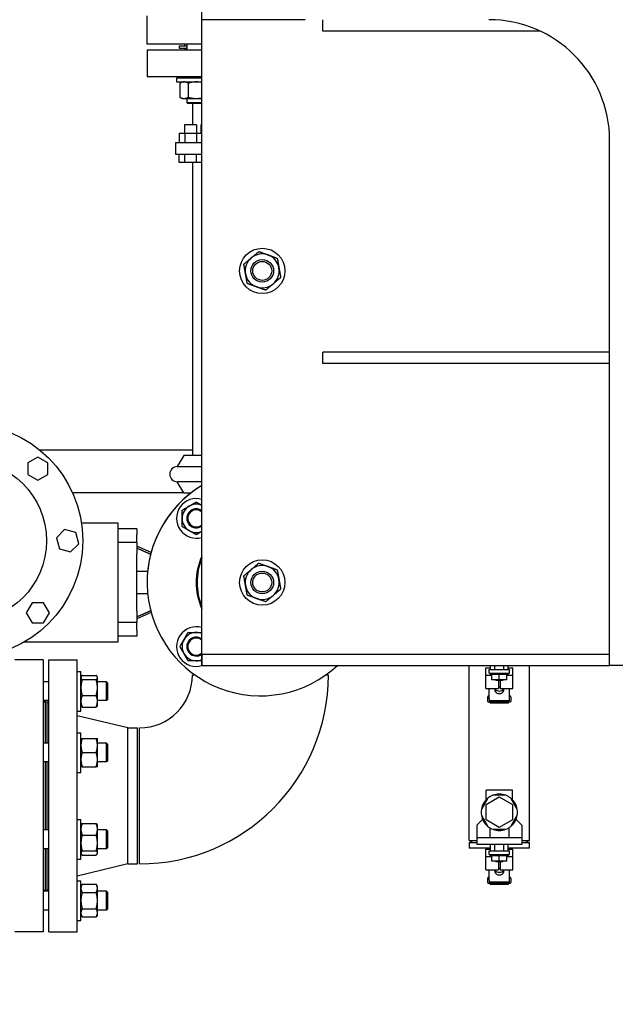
# Model space of a CAD drawing. Header units: inches. Extents: x 5 to 1128, y -85 to 748.
# Tile 305 of 656: x 386 to 406, y 579 to 612. Entities that reach past the tile are written whole.
import ezdxf

# ---------------------------------------------------------------- set-up
doc = ezdxf.new("R2010")
doc.units = ezdxf.units.IN
doc.header["$LTSCALE"] = 32
doc.header["$MEASUREMENT"] = 0
doc.layers.add('Dimension (ANSI)', color=7, linetype='Continuous', lineweight=25)
doc.layers.add('Visible (ANSI)', color=7, linetype='Continuous', lineweight=30)
doc.styles.add('Note Text (ANSI)', font='tahoma.ttf')
doc.dimstyles.new('SB Fraction-16 (ANSI)', dxfattribs={"dimscale": 32, "dimtxt": 0.125, "dimasz": 0.098425, "dimexe": 0.125, "dimexo": 0.0625, "dimgap": 0.031496, "dimtad": 0, "dimtih": 1, "dimtoh": 1, "dimdec": 4, "dimrnd": 1e-08, "dimzin": 0, "dimdsep": 46, "dimlunit": 5, "dimtxsty": 'Note Text (ANSI)', "dimcen": 0.09, "dimdle": 0.393701, "dimclrd": 256, "dimclre": 256, "dimclrt": 256, "dimadec": 0, "dimazin": 3, "dimtfac": 0.96, "dimtofl": 0, "dimtmove": 0, "dimatfit": 3, "dimfxl": 1, "dimfrac": 2, "dimtolj": 1, "dimtzin": 12, "dimlwd": -1, "dimlwe": -1, "dimarcsym": 0})

# ---------------------------------------------------------------- blocks, each defined once
blk = doc.blocks.new('*D19')
at = {"layer": 'Defpoints', "color": 0, "transparency": 16777216}
for p in [(484.781, 699.94), (324.685, 555.94), (484.781, 555.94)]:
    blk.add_point(p, dxfattribs=at)
at = {"layer": 'Dimension (ANSI)', "transparency": 16777216}
for p, q in [((482.781, 699.94), (320.685, 699.94)), ((324.685, 696.79), (324.685, 635.454)), ((324.685, 559.089), (324.685, 629.425)), ((482.781, 555.94), (320.685, 555.94))]:
    blk.add_line(p, q, dxfattribs=at)
for points in [[(324.16, 696.79), (325.21, 696.79), (324.685, 699.94)], [(324.16, 559.089), (325.21, 559.089), (324.685, 555.94)]]:
    blk.add_solid(points, dxfattribs=at)
at = {"layer": 'Dimension (ANSI)', "transparency": 16777216, "insert": (320.552, 634.446), "char_height": 4, "attachment_point": 1, "style": 'Note Text (ANSI)'}
blk.add_mtext('\\A1;144', dxfattribs=at)

msp = doc.modelspace()

# ---------------------------------------------------------------- linework, layer by layer
at = {"layer": 'Visible (ANSI)'}
for p, q in [((392.46813, 611.81478), (392.46813, 615.81478)), ((390.65563, 610.99978), (390.65563, 611.93978)), ((392.46813, 590.43978), (392.46813, 611.81478)), ((395.88413, 611.81478), (392.46813, 611.81478)), ((396.46813, 611.43978), (396.46813, 611.81478)), ((403.6591, 611.43978), (396.46813, 611.43978)), ((392.46813, 610.99978), (390.65563, 610.99978)), ((391.90563, 610.93978), (391.90563, 610.99978)), ((391.97181, 610.99978), (391.97181, 610.81728)), ((390.65563, 610.81728), (392.46813, 610.81728)), ((390.65563, 610.81728), (390.65563, 609.93728)), ((391.97181, 610.93978), (391.71813, 610.93978)), ((391.71813, 610.93978), (391.71813, 610.87728)), ((391.71813, 610.87728), (391.97181, 610.87728)), ((391.90563, 610.87728), (391.90563, 610.81728)), ((390.65563, 609.93728), (392.46813, 609.93728)), ((392.46813, 609.87678), (391.62806, 609.87678)), ((391.62806, 609.87678), (391.62806, 609.75478)), ((391.62806, 609.75478), (392.46813, 609.75478)), ((391.81556, 609.75478), (391.74305, 609.71291)), ((391.74305, 609.71291), (391.74305, 609.24965)), ((391.97181, 609.93728), (391.97181, 609.87678)), ((392.01368, 609.71291), (392.01368, 609.24965)), ((391.81556, 609.20778), (391.74305, 609.24965)), ((391.81556, 609.20778), (391.87836, 609.20778)), ((391.87836, 609.20778), (392.28431, 609.20778)), ((391.97181, 609.20778), (391.97181, 609.07108)), ((391.97181, 609.07108), (392.46813, 609.07108)), ((392.00311, 609.03978), (391.97181, 609.07108)), ((392.46813, 609.03978), (392.00311, 609.03978)), ((392.15563, 609.03978), (392.15563, 608.33668)), ((392.28431, 609.20778), (392.46813, 609.20778)), ((391.71238, 608.06068), (391.90406, 608.06068)), ((391.71238, 608.06068), (391.71238, 607.75268)), ((392.29274, 608.33668), (391.89874, 608.33668)), ((391.89874, 608.33668), (391.89874, 608.06068)), ((391.90406, 608.06068), (392.28742, 608.06068)), ((391.90406, 608.06068), (391.90406, 607.75268)), ((392.28742, 608.06068), (392.29557, 608.06068)), ((392.28742, 608.06068), (392.28742, 607.75268)), ((392.29274, 608.33668), (392.29274, 608.06068)), ((392.29557, 608.06068), (392.46813, 608.06068)), ((392.29557, 608.06068), (392.29557, 607.75268)), ((392.46813, 608.33668), (392.43057, 608.33668)), ((392.43057, 608.33668), (392.43057, 608.06068)), ((391.59563, 607.75268), (392.46813, 607.75268)), ((391.59563, 607.75268), (391.59563, 607.36968)), ((405.96813, 590.43978), (405.96813, 607.81478)), ((391.59563, 607.36968), (392.46813, 607.36968)), ((391.71238, 607.09368), (391.71238, 607.36968)), ((391.90406, 607.09368), (391.71238, 607.09368)), ((391.90406, 607.09368), (391.90406, 607.36968)), ((392.28742, 607.09368), (391.90406, 607.09368)), ((392.15563, 607.09368), (392.15563, 597.39478)), ((392.28742, 607.09368), (392.28742, 607.36968)), ((392.29557, 607.09368), (392.28742, 607.09368)), ((392.29557, 607.09368), (392.29557, 607.36968)), ((392.46813, 607.09368), (392.29557, 607.09368)), ((405.96813, 600.81478), (396.46813, 600.81478)), ((396.46813, 600.43978), (396.46813, 600.81478)), ((405.96813, 600.43978), (396.46813, 600.43978)), ((387.03831, 597.34114), (386.70631, 597.14946)), ((387.37031, 597.14946), (387.03831, 597.34114)), ((392.15563, 597.56478), (387.11338, 597.56478)), ((391.86925, 597.39478), (391.65563, 597.02478)), ((392.46813, 597.39478), (391.86925, 597.39478)), ((386.70631, 597.14946), (386.70631, 596.7661)), ((387.37031, 596.7661), (387.37031, 597.14946)), ((391.65563, 597.02478), (392.46813, 597.02478)), ((386.70631, 596.7661), (387.03831, 596.57442)), ((387.03831, 596.57442), (387.37031, 596.7661)), ((392.46813, 596.52478), (391.65563, 596.52478)), ((391.86925, 596.15478), (391.65563, 596.52478)), ((391.86925, 596.15478), (388.18902, 596.15478)), ((391.86925, 596.15478), (392.10971, 596.15478)), ((389.70091, 595.15828), (388.4823, 595.15828)), ((389.70091, 591.22128), (389.70091, 595.15828)), ((387.92699, 594.94308), (387.65591, 594.672)), ((387.65591, 594.672), (387.75513, 594.3017)), ((388.29728, 594.84386), (387.92699, 594.94308)), ((388.39651, 594.47356), (388.29728, 594.84386)), ((390.31114, 594.96143), (389.70091, 594.96143)), ((390.31114, 594.96143), (390.31114, 594.76458)), ((390.31114, 594.70553), (390.31114, 594.76458)), ((390.31114, 594.50868), (390.31114, 594.70553)), ((388.12543, 594.20248), (388.39651, 594.47356)), ((390.31114, 594.50868), (389.70091, 594.50868)), ((390.31114, 594.50868), (390.31114, 594.13466)), ((390.79016, 594.18521), (390.31114, 594.3886)), ((387.75513, 594.3017), (388.12543, 594.20248)), ((390.31114, 592.2449), (390.31114, 594.13466)), ((386.84663, 592.51978), (386.65495, 592.18778)), ((387.22999, 592.51978), (386.84663, 592.51978)), ((387.42167, 592.18778), (387.22999, 592.51978)), ((386.65495, 592.18778), (386.84663, 591.85578)), ((387.22999, 591.85578), (387.42167, 592.18778)), ((390.31114, 592.2449), (390.31114, 591.87088)), ((390.79004, 592.1943), (390.31114, 591.99096)), ((386.84663, 591.85578), (387.22999, 591.85578)), ((390.31114, 591.87088), (389.70091, 591.87088)), ((390.31114, 591.67403), (390.31114, 591.87088)), ((390.31114, 591.41813), (389.70091, 591.41813)), ((390.31114, 591.61498), (390.31114, 591.67403)), ((390.31114, 591.61498), (390.31114, 591.41813)), ((386.59533, 591.22128), (389.70091, 591.22128)), ((392.46813, 590.81478), (392.46813, 590.43978)), ((392.46813, 590.81478), (405.96813, 590.81478)), ((387.22063, 590.62728), (386.28063, 590.62728)), ((387.22063, 590.62728), (387.22063, 581.62728)), ((387.40313, 581.62728), (387.40313, 590.62728)), ((387.40313, 590.62728), (388.34313, 590.62728)), ((388.34313, 581.62728), (388.34313, 590.62728)), ((392.46813, 590.43978), (405.96813, 590.43978)), ((401.31563, 584.65695), (401.31563, 590.43978)), ((402.02063, 590.30878), (402.02063, 590.43978)), ((402.16688, 590.30878), (402.16688, 590.43978)), ((402.46438, 590.30878), (402.46438, 590.43978)), ((402.61063, 590.30878), (402.61063, 590.43978)), ((403.31563, 584.65695), (403.31563, 590.43978)), ((408.45157, 590.43978), (405.96813, 590.43978)), ((388.34313, 590.24808), (388.46513, 590.24808)), ((388.46513, 588.93558), (388.46513, 590.24808)), ((388.507, 590.11465), (388.97027, 590.11465)), ((392.24076, 590.12728), (392.15563, 590.12728)), ((396.65563, 590.12728), (396.5705, 590.12728)), ((401.86968, 590.36751), (402.02063, 590.36751)), ((401.86968, 590.12575), (401.86968, 590.36751)), ((401.86968, 590.12575), (402.06838, 590.12575)), ((401.86968, 589.67674), (401.86968, 590.12575)), ((401.97813, 590.30878), (402.65313, 590.30878)), ((401.97813, 590.18918), (401.97813, 590.30878)), ((401.97813, 590.18918), (402.65313, 590.18918)), ((402.01463, 590.15818), (402.01463, 590.18918)), ((402.01463, 590.15818), (402.61663, 590.15818)), ((402.06838, 589.97068), (402.06838, 590.15818)), ((402.31563, 589.97068), (402.31563, 590.15818)), ((402.56288, 589.97068), (402.56288, 590.15818)), ((402.56288, 590.12575), (402.76158, 590.12575)), ((402.61063, 590.36751), (402.76158, 590.36751)), ((402.61663, 590.15818), (402.61663, 590.18918)), ((402.65313, 590.18918), (402.65313, 590.30878)), ((402.76158, 590.12575), (402.76158, 590.36751)), ((402.76158, 589.67674), (402.76158, 590.12575)), ((387.40313, 589.90433), (387.22063, 589.90433)), ((388.46513, 590.06058), (388.47468, 590.07711)), ((388.507, 589.97456), (388.97027, 589.97456)), ((389.01213, 590.06058), (389.00259, 590.07711)), ((389.01213, 590.04461), (389.01213, 590.06058)), ((389.01213, 589.71315), (389.01213, 590.04461)), ((389.31183, 589.90433), (389.01213, 589.90433)), ((389.31183, 589.27933), (389.31183, 589.90433)), ((389.34313, 589.87303), (389.31183, 589.90433)), ((389.34313, 589.87303), (389.34313, 589.31063)), ((402.31563, 589.97068), (402.06838, 589.97068)), ((402.20188, 589.95478), (402.18598, 589.97068)), ((402.20188, 589.95478), (402.24874, 589.95478)), ((402.24874, 589.95478), (402.38253, 589.95478)), ((402.28563, 589.95478), (402.28563, 589.67674)), ((402.56288, 589.97068), (402.31563, 589.97068)), ((402.34563, 589.95478), (402.34563, 589.67674)), ((402.38253, 589.95478), (402.42938, 589.95478)), ((402.42938, 589.95478), (402.44528, 589.97068)), ((388.507, 589.45174), (388.97027, 589.45174)), ((389.01213, 589.26037), (389.01213, 589.71315)), ((401.86968, 589.67674), (402.28563, 589.67674)), ((401.97813, 589.3464), (401.97813, 589.67674)), ((402.34563, 589.67674), (402.76158, 589.67674)), ((402.65313, 589.3464), (402.65313, 589.67674)), ((387.40313, 589.27933), (387.22063, 589.27933)), ((387.28063, 589.22228), (387.22358, 589.27933)), ((387.28063, 589.27933), (387.28063, 587.87484)), ((387.34313, 587.87484), (387.34313, 589.27933)), ((387.34313, 589.22228), (387.40313, 589.22228)), ((389.31183, 589.27933), (389.01213, 589.27933)), ((389.01213, 589.12308), (389.01213, 589.26037)), ((389.34313, 589.31063), (389.31183, 589.27933)), ((401.93113, 589.25618), (401.93113, 589.40978)), ((401.96113, 589.43978), (401.97813, 589.43978)), ((402.67013, 589.22618), (401.96113, 589.22618)), ((401.97813, 589.3464), (401.97813, 589.27318)), ((402.65313, 589.27318), (401.97813, 589.27318)), ((402.01819, 589.21118), (402.01819, 589.22618)), ((402.01819, 589.21118), (402.02963, 589.21118)), ((402.02963, 589.21118), (402.02963, 589.22618)), ((402.02963, 589.21118), (402.51563, 589.21118)), ((402.51563, 589.21118), (402.51563, 589.22618)), ((402.51563, 589.21118), (402.61973, 589.21118)), ((402.61973, 589.21118), (402.61973, 589.22618)), ((402.65313, 589.43978), (402.67013, 589.43978)), ((402.65313, 589.27318), (402.65313, 589.3464)), ((402.70013, 589.40978), (402.70013, 589.25618)), ((388.34313, 588.93558), (388.46513, 588.93558)), ((388.46513, 589.12308), (388.47468, 589.10654)), ((388.507, 589.06901), (388.97027, 589.06901)), ((389.01213, 589.12308), (389.00259, 589.10654)), ((390.01647, 588.37728), (388.34313, 588.78228)), ((388.34313, 588.21859), (388.46513, 588.21859)), ((388.46513, 586.90609), (388.46513, 588.21859)), ((390.01647, 583.87728), (390.01647, 588.37728)), ((390.01647, 588.37728), (390.34313, 588.37728)), ((390.34313, 583.87728), (390.34313, 588.37728)), ((390.40563, 583.87728), (390.40563, 588.37728)), ((387.40313, 587.87484), (387.22063, 587.87484)), ((388.507, 588.03109), (388.97027, 588.03109)), ((389.01213, 587.79672), (389.01213, 588.03109)), ((389.31183, 587.87484), (389.01213, 587.87484)), ((389.31183, 587.24984), (389.31183, 587.87484)), ((389.34313, 587.84354), (389.31183, 587.87484)), ((389.34313, 587.84354), (389.34313, 587.28114)), ((388.507, 587.56234), (388.97027, 587.56234)), ((389.01213, 587.32797), (389.01213, 587.79672)), ((387.40313, 587.24984), (387.22063, 587.24984)), ((387.28063, 587.24984), (387.28063, 585.00472)), ((387.34313, 585.00472), (387.34313, 587.24984)), ((389.01213, 587.09359), (389.01213, 587.32797)), ((389.31183, 587.24984), (389.01213, 587.24984)), ((389.34313, 587.28114), (389.31183, 587.24984)), ((388.34313, 586.90609), (388.46513, 586.90609)), ((388.507, 587.09359), (388.97027, 587.09359)), ((402.75563, 586.31578), (401.87563, 586.31578)), ((401.87563, 585.99417), (401.87563, 586.31578)), ((402.75563, 585.99417), (402.75563, 586.31578)), ((401.93432, 586.04932), (401.72267, 585.68274)), ((401.87563, 585.83881), (402.31563, 586.09285)), ((402.52728, 586.14728), (402.10399, 586.14728)), ((402.31563, 586.09285), (402.75563, 585.83881)), ((402.9086, 585.68274), (402.69695, 586.04932)), ((401.87563, 585.33075), (401.87563, 585.83881)), ((402.75563, 585.83881), (402.75563, 585.33075)), ((388.34313, 585.34847), (388.46513, 585.34847)), ((388.46513, 584.03597), (388.46513, 585.34847)), ((388.507, 585.21504), (388.97027, 585.21504)), ((401.76164, 585.35178), (401.57363, 585.16378)), ((401.72267, 585.48682), (401.93432, 585.12024)), ((402.31563, 585.07671), (401.87563, 585.33075)), ((402.75563, 585.33075), (402.31563, 585.07671)), ((402.69695, 585.12024), (402.9086, 585.48682)), ((403.05763, 585.16378), (402.86963, 585.35178)), ((387.40313, 585.00472), (387.22063, 585.00472)), ((388.46513, 585.16097), (388.47468, 585.1775)), ((389.01213, 585.16097), (389.00259, 585.1775)), ((389.01213, 585.02367), (389.01213, 585.16097)), ((389.01213, 584.5709), (389.01213, 585.02367)), ((389.31183, 585.00472), (389.01213, 585.00472)), ((389.31183, 584.37972), (389.31183, 585.00472)), ((389.34313, 584.97342), (389.31183, 585.00472)), ((389.34313, 584.97342), (389.34313, 584.41102)), ((401.57363, 585.16378), (401.57363, 584.74278)), ((402.00363, 585.07111), (402.00363, 584.74278)), ((402.10399, 585.02228), (402.52728, 585.02228)), ((402.62763, 585.07111), (402.62763, 584.74278)), ((403.05763, 585.16378), (403.05763, 584.74278)), ((388.507, 584.83231), (388.97027, 584.83231)), ((389.01213, 584.23944), (389.01213, 584.5709)), ((401.31563, 584.65695), (401.57363, 584.65695)), ((401.31563, 584.65695), (401.44063, 584.58478)), ((401.31563, 584.58478), (401.57363, 584.58478)), ((401.31563, 584.58478), (401.31563, 584.39728)), ((401.57363, 584.74278), (401.57363, 584.52078)), ((403.05763, 584.74278), (401.57363, 584.74278)), ((403.05763, 584.74278), (403.05763, 584.52078)), ((403.05763, 584.65695), (403.31563, 584.65695)), ((403.05763, 584.58478), (403.31563, 584.58478)), ((403.31563, 584.65695), (403.19063, 584.58478)), ((403.31563, 584.39728), (403.31563, 584.58478)), ((387.40313, 584.37972), (387.22063, 584.37972)), ((387.28063, 584.37972), (387.28063, 582.97523)), ((387.34313, 582.97523), (387.34313, 584.37972)), ((388.507, 584.30948), (388.97027, 584.30948)), ((389.31183, 584.37972), (389.01213, 584.37972)), ((389.01213, 584.22347), (389.01213, 584.23944)), ((389.34313, 584.41102), (389.31183, 584.37972)), ((401.69063, 584.39728), (401.31563, 584.39728)), ((403.05763, 584.52078), (401.57363, 584.52078)), ((402.02063, 584.39728), (401.69063, 584.39728)), ((401.86968, 584.36751), (402.02063, 584.36751)), ((401.86968, 584.12575), (401.86968, 584.36751)), ((401.97813, 584.30878), (402.65313, 584.30878)), ((401.97813, 584.18918), (401.97813, 584.30878)), ((402.02063, 584.30878), (402.02063, 584.52078)), ((402.16688, 584.30878), (402.16688, 584.52078)), ((402.46438, 584.30878), (402.46438, 584.52078)), ((402.61063, 584.30878), (402.61063, 584.52078)), ((402.94063, 584.39728), (402.61063, 584.39728)), ((402.61063, 584.36751), (402.76158, 584.36751)), ((402.65313, 584.18918), (402.65313, 584.30878)), ((402.76158, 584.12575), (402.76158, 584.36751)), ((403.31563, 584.39728), (402.94063, 584.39728)), ((388.34313, 584.03597), (388.46513, 584.03597)), ((388.46513, 584.22347), (388.47468, 584.20693)), ((388.507, 584.16939), (388.97027, 584.16939)), ((389.01213, 584.22347), (389.00259, 584.20693)), ((401.86968, 584.12575), (402.06838, 584.12575)), ((401.86968, 583.67674), (401.86968, 584.12575)), ((401.97813, 584.18918), (402.65313, 584.18918)), ((402.01463, 584.15818), (402.01463, 584.18918)), ((402.01463, 584.15818), (402.61663, 584.15818)), ((402.06838, 583.97068), (402.06838, 584.15818)), ((402.31563, 583.97068), (402.06838, 583.97068)), ((402.20188, 583.95478), (402.18598, 583.97068)), ((402.20188, 583.95478), (402.24874, 583.95478)), ((402.24874, 583.95478), (402.38253, 583.95478)), ((402.28563, 583.95478), (402.28563, 583.67674)), ((402.31563, 583.97068), (402.31563, 584.15818)), ((402.56288, 583.97068), (402.31563, 583.97068)), ((402.34563, 583.95478), (402.34563, 583.67674)), ((402.38253, 583.95478), (402.42938, 583.95478)), ((402.42938, 583.95478), (402.44528, 583.97068)), ((402.56288, 583.97068), (402.56288, 584.15818)), ((402.56288, 584.12575), (402.76158, 584.12575)), ((402.61663, 584.15818), (402.61663, 584.18918)), ((402.76158, 583.67674), (402.76158, 584.12575)), ((390.01647, 583.87728), (388.34313, 583.47228)), ((390.01647, 583.87728), (390.34313, 583.87728)), ((401.86968, 583.67674), (402.28563, 583.67674)), ((401.97813, 583.3464), (401.97813, 583.67674)), ((402.34563, 583.67674), (402.76158, 583.67674)), ((402.65313, 583.3464), (402.65313, 583.67674)), ((388.34313, 583.31898), (388.46513, 583.31898)), ((388.46513, 582.00648), (388.46513, 583.31898)), ((401.93113, 583.25618), (401.93113, 583.40978)), ((401.96113, 583.43978), (401.97813, 583.43978)), ((401.97813, 583.3464), (401.97813, 583.27318)), ((402.65313, 583.27318), (401.97813, 583.27318)), ((402.65313, 583.43978), (402.67013, 583.43978)), ((402.65313, 583.27318), (402.65313, 583.3464)), ((402.70013, 583.40978), (402.70013, 583.25618)), ((387.40313, 582.97523), (387.22063, 582.97523)), ((387.28063, 583.03228), (387.22358, 582.97523)), ((387.34313, 583.03228), (387.40313, 583.03228)), ((388.46513, 583.13148), (388.507, 583.204)), ((388.507, 583.204), (388.97027, 583.204)), ((388.507, 582.93336), (388.97027, 582.93336)), ((389.01213, 583.13148), (388.97027, 583.204)), ((389.01213, 583.06868), (389.01213, 583.13148)), ((389.01213, 582.66273), (389.01213, 583.06868)), ((389.31183, 582.97523), (389.01213, 582.97523)), ((389.31183, 582.35023), (389.31183, 582.97523)), ((389.34313, 582.94393), (389.31183, 582.97523)), ((389.34313, 582.94393), (389.34313, 582.38153)), ((402.67013, 583.22618), (401.96113, 583.22618)), ((402.01819, 583.21118), (402.01819, 583.22618)), ((402.01819, 583.21118), (402.02963, 583.21118)), ((402.02963, 583.21118), (402.02963, 583.22618)), ((402.02963, 583.21118), (402.51563, 583.21118)), ((402.51563, 583.21118), (402.51563, 583.22618)), ((402.51563, 583.21118), (402.61973, 583.21118)), ((402.61973, 583.21118), (402.61973, 583.22618)), ((389.01213, 582.25678), (389.01213, 582.66273)), ((387.40313, 582.35023), (387.22063, 582.35023)), ((388.507, 582.3921), (388.97027, 582.3921)), ((389.31183, 582.35023), (389.01213, 582.35023)), ((389.34313, 582.38153), (389.31183, 582.35023)), ((388.34313, 582.00648), (388.46513, 582.00648)), ((388.46513, 582.19398), (388.507, 582.12147)), ((388.507, 582.12147), (388.97027, 582.12147)), ((389.01213, 582.19398), (388.97027, 582.12147)), ((389.01213, 582.19398), (389.01213, 582.25678)), ((387.22063, 581.62728), (386.28063, 581.62728)), ((387.40313, 581.62728), (388.34313, 581.62728))]:
    msp.add_line(p, q, dxfattribs=at)
for centre, radius in [((394.46813, 603.50228), 0.75), ((394.46813, 603.50228), 0.37513), ((394.46813, 603.50228), 0.375), ((394.46813, 603.50228), 0.31366), ((384.65331, 594.57278), 3.8735), ((384.65331, 594.57278), 2.67), ((394.46813, 593.18978), 0.75), ((394.46813, 593.18978), 0.37513), ((394.46813, 593.18978), 0.375), ((394.46813, 593.18978), 0.31366)]:
    msp.add_circle(centre, radius, dxfattribs=at)
for centre, radius, start, end in [((401.96813, 607.81478), 4, 0, 90), ((394.46813, 603.50228), 0.5625, 130.16068, 190.16068), ((394.46813, 603.50228), 0.5625, 70.16068, 130.16068), ((394.46813, 603.50228), 0.5625, 10.16068, 70.16068), ((394.46813, 603.50228), 0.5625, 310.16068, 10.16068), ((394.46813, 603.50228), 0.5625, 190.16068, 250.16068), ((394.46813, 603.50228), 0.5625, 250.16068, 310.16068), ((391.65563, 596.77478), 0.25, 90, 270), ((394.40563, 593.18978), 3.75, 121.108923, 180.00382), ((394.40563, 593.18928), 3.75, 121.108923, 312.844664), ((392.28431, 595.3111), 0.65625, 73.733398, 286.266602), ((392.28431, 595.3111), 0.46875, 120, 180), ((392.28431, 595.3111), 0.46875, 66.911651, 120), ((392.28431, 595.3111), 0.31271, 53.996291, 306.003709), ((392.28431, 595.3111), 0.3125, 53.968843, 306.031157), ((392.28431, 595.3111), 0.2812, 49.178876, 310.821124), ((392.28431, 595.3111), 0.46875, 180, 240), ((392.28431, 595.3111), 0.46875, 240, 293.088349), ((394.40563, 593.18928), 2.125, 155.750371, 204.249629), ((394.40563, 593.18928), 2.09553, 157.606062, 202.393938), ((394.46813, 593.18978), 0.5625, 70.16068, 130.16068), ((394.46813, 593.18978), 0.5625, 10.16068, 70.16068), ((394.46813, 593.18978), 0.5625, 130.16068, 190.16068), ((394.46813, 593.18978), 0.5625, 190.16068, 250.16068), ((394.46813, 593.18978), 0.5625, 310.16068, 10.16068), ((394.46813, 593.18978), 0.5625, 250.16068, 310.16068), ((392.28431, 591.06846), 0.65625, 73.733398, 286.666959), ((392.28431, 591.06846), 0.46875, 90, 150), ((392.28431, 591.06846), 0.46875, 66.911651, 90), ((392.28431, 591.06846), 0.46875, 150, 210), ((392.28431, 591.06846), 0.31271, 53.996291, 306.003709), ((392.28431, 591.06846), 0.3125, 53.968843, 306.031157), ((392.28431, 591.06846), 0.2812, 49.178876, 310.821124), ((392.28431, 591.06846), 0.46875, 210, 270), ((392.28431, 591.06846), 0.46875, 270, 293.088349), ((390.40563, 590.12728), 6.25, 270, 0), ((390.40563, 590.12728), 1.75, 270, 0), ((401.96113, 589.40978), 0.03, 90, 180), ((401.96113, 589.25618), 0.03, 180, 270), ((402.67013, 589.40978), 0.03, 0, 90), ((402.67013, 589.25618), 0.03, 270, 0), ((402.31563, 585.58478), 0.601, 129.380559, 170.619441), ((402.31563, 585.58478), 0.601, 110.619441, 129.380559), ((402.31563, 585.58478), 0.601, 69.380559, 110.619441), ((402.31563, 585.58478), 0.601, 50.619441, 69.380559), ((402.31563, 585.58478), 0.601, 9.380559, 50.619441), ((402.31563, 585.58478), 0.601, 170.619441, 189.380559), ((402.31563, 585.58478), 0.601, 350.619441, 9.380559), ((402.31563, 585.58478), 0.601, 189.380559, 230.619441), ((402.31563, 585.58478), 0.601, 309.380559, 350.619441), ((402.31563, 585.58478), 0.601, 230.619441, 249.380559), ((402.31563, 585.58478), 0.601, 249.380559, 290.619441), ((402.31563, 585.58478), 0.601, 290.619441, 309.380559), ((401.96113, 583.40978), 0.03, 90, 180), ((402.67013, 583.40978), 0.03, 0, 90), ((401.96113, 583.25618), 0.03, 180, 270), ((402.67013, 583.25618), 0.03, 270, 0)]:
    msp.add_arc(centre, radius, start, end, dxfattribs=at)
for centre, start_param, end_param in [((402.31563, 589.62031), 5.7222245, 9.98573877), ((402.31563, 589.70488), 0.41006252, 2.73153013), ((402.31563, 589.62031), 4.51103106, 4.9137469), ((402.31563, 583.62031), 5.7222245, 9.98573877), ((402.31563, 583.70488), 0.41006252, 2.73153013), ((402.31563, 583.62031), 4.51103106, 4.9137469)]:
    msp.add_ellipse(centre, major_axis=(-0.15, 0), ratio=0.70710678, start_param=start_param, end_param=end_param, dxfattribs=at)
for points, weights in [([(391.87836, 609.75478), (391.81556, 609.75478), (391.74305, 609.71291)], [1, 1.0379548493, 1]), ([(392.01368, 609.71291), (391.94116, 609.75478), (391.87836, 609.75478)], [1, 1.0379548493, 1]), ([(392.28431, 609.75478), (392.15871, 609.75478), (392.01368, 609.71291)], [1, 1.0379548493, 1]), ([(392.46813, 609.73471), (392.37294, 609.75478), (392.28431, 609.75478)], [1.01600725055, 1.026485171, 1]), ([(391.74305, 609.24965), (391.81556, 609.20778), (391.87836, 609.20778)], [1, 1.0379548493, 1]), ([(391.87836, 609.20778), (391.94116, 609.20778), (392.01368, 609.24965)], [1, 1.0379548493, 1]), ([(392.01368, 609.24965), (392.15871, 609.20778), (392.28431, 609.20778)], [1, 1.0379548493, 1]), ([(392.28431, 609.20778), (392.37294, 609.20778), (392.46813, 609.22785)], [1, 1.026485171, 1.01600725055]), ([(394.10536, 603.93216), (394.22054, 604.02937), (394.35355, 604.14161)], [1, 1.0379548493, 1]), ([(394.35355, 604.14161), (394.51726, 604.08255), (394.65904, 604.03139)], [1, 1.0379548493, 1]), ([(393.85716, 603.72272), (393.99017, 603.83496), (394.10536, 603.93216)], [1, 1.0379548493, 1]), ([(394.65904, 604.03139), (394.80081, 603.98024), (394.96452, 603.92118)], [1, 1.0379548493, 1]), ([(394.96452, 603.92118), (394.99522, 603.74987), (395.02181, 603.60151)], [1, 1.0379548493, 1]), ([(393.91445, 603.40305), (393.88787, 603.55141), (393.85716, 603.72272)], [1, 1.0379548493, 1]), ([(395.02181, 603.60151), (395.0484, 603.45315), (395.0791, 603.28184)], [1, 1.0379548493, 1]), ([(393.97175, 603.08338), (393.94104, 603.25469), (393.91445, 603.40305)], [1, 1.0379548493, 1]), ([(395.0791, 603.28184), (394.9461, 603.1696), (394.83091, 603.0724)], [1, 1.0379548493, 1]), ([(394.27723, 602.97317), (394.13545, 603.02432), (393.97175, 603.08338)], [1, 1.0379548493, 1]), ([(394.58271, 602.86295), (394.41901, 602.92201), (394.27723, 602.97317)], [1, 1.0379548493, 1]), ([(394.83091, 603.0724), (394.71572, 602.97519), (394.58271, 602.86295)], [1, 1.0379548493, 1]), ([(391.81556, 595.58173), (391.94116, 595.65425), (392.04994, 595.71705)], [1, 1.0379548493, 1]), ([(392.04994, 595.71705), (392.15871, 595.77985), (392.28431, 595.85237)], [1, 1.0379548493, 1]), ([(392.28431, 595.85237), (392.38247, 595.7957), (392.46813, 595.74624)], [1, 1.02941769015, 1.01323380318]), ([(391.81556, 595.3111), (391.81556, 595.4367), (391.81556, 595.58173)], [1, 1.0379548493, 1]), ([(391.81556, 595.04047), (391.81556, 595.1855), (391.81556, 595.3111)], [1, 1.0379548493, 1]), ([(392.04994, 594.90515), (391.94116, 594.96795), (391.81556, 595.04047)], [1, 1.0379548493, 1]), ([(392.28431, 594.76983), (392.15871, 594.84235), (392.04994, 594.90515)], [1, 1.0379548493, 1]), ([(392.46813, 594.87596), (392.38247, 594.82651), (392.28431, 594.76983)], [1.01323380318, 1.02941769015, 1]), ([(390.77289, 594.12019), (390.56529, 594.21519), (390.31114, 594.32876)], [1.02324115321, 1.01730146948, 1.00231855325]), ([(394.10536, 593.61966), (394.22054, 593.71687), (394.35355, 593.82911)], [1, 1.0379548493, 1]), ([(394.35355, 593.82911), (394.51726, 593.77005), (394.65904, 593.71889)], [1, 1.0379548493, 1]), ([(394.65904, 593.71889), (394.80081, 593.66774), (394.96452, 593.60868)], [1, 1.0379548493, 1]), ([(390.31114, 593.5638), (390.50679, 593.5638), (390.67433, 593.5638)], [1.00231855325, 1.01381335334, 1.01998543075]), ([(393.85716, 593.41022), (393.99017, 593.52246), (394.10536, 593.61966)], [1, 1.0379548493, 1]), ([(393.91445, 593.09055), (393.88787, 593.23891), (393.85716, 593.41022)], [1, 1.0379548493, 1]), ([(394.96452, 593.60868), (394.99522, 593.43737), (395.02181, 593.28901)], [1, 1.0379548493, 1]), ([(393.97175, 592.77088), (393.94104, 592.94219), (393.91445, 593.09055)], [1, 1.0379548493, 1]), ([(395.02181, 593.28901), (395.0484, 593.14065), (395.0791, 592.96934)], [1, 1.0379548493, 1]), ([(390.67428, 592.81576), (390.50676, 592.81576), (390.31114, 592.81576)], [1.01998357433, 1.01381162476, 1.00231855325]), ([(394.27723, 592.66067), (394.13545, 592.71182), (393.97175, 592.77088)], [1, 1.0379548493, 1]), ([(394.83091, 592.7599), (394.71572, 592.66269), (394.58271, 592.55045)], [1, 1.0379548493, 1]), ([(395.0791, 592.96934), (394.9461, 592.8571), (394.83091, 592.7599)], [1, 1.0379548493, 1]), ([(394.58271, 592.55045), (394.41901, 592.60951), (394.27723, 592.66067)], [1, 1.0379548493, 1]), ([(390.31114, 592.0508), (390.56522, 592.16434), (390.77277, 592.25932)], [1.00231855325, 1.01729731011, 1.02323785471]), ([(391.87836, 591.30283), (391.94116, 591.41161), (392.01368, 591.53721)], [1, 1.0379548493, 1]), ([(392.01368, 591.53721), (392.15871, 591.53721), (392.28431, 591.53721)], [1, 1.0379548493, 1]), ([(392.28431, 591.53721), (392.37294, 591.53721), (392.46813, 591.53721)], [1, 1.026485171, 1.01600725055]), ([(391.74305, 591.06846), (391.81556, 591.19406), (391.87836, 591.30283)], [1, 1.0379548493, 1]), ([(391.87836, 590.83408), (391.81556, 590.94286), (391.74305, 591.06846)], [1, 1.0379548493, 1]), ([(392.01368, 590.59971), (391.94116, 590.72531), (391.87836, 590.83408)], [1, 1.0379548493, 1]), ([(392.28431, 590.59971), (392.15871, 590.59971), (392.01368, 590.59971)], [1, 1.0379548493, 1]), ([(392.46813, 590.59971), (392.37294, 590.59971), (392.28431, 590.59971)], [1.01600725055, 1.026485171, 1]), ([(388.507, 590.11465), (388.46513, 590.07711), (388.46513, 590.04461)], [1, 1.0379548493, 1]), ([(389.01213, 590.04461), (389.01213, 590.07711), (388.97027, 590.11465)], [1, 1.0379548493, 1]), ([(388.46513, 590.04461), (388.46513, 590.0121), (388.507, 589.97456)], [1, 1.0379548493, 1]), ([(388.507, 589.97456), (388.46513, 589.83447), (388.46513, 589.71315)], [1, 1.0379548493, 1]), ([(388.97027, 589.97456), (389.01213, 590.0121), (389.01213, 590.04461)], [1, 1.0379548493, 1]), ([(389.01213, 589.71315), (389.01213, 589.83447), (388.97027, 589.97456)], [1, 1.0379548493, 1]), ([(402.22428, 589.97068), (402.23731, 589.9615), (402.24874, 589.95478)], [2.68495411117, 2.80094206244, 2.89244266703]), ([(402.38253, 589.95478), (402.39396, 589.9615), (402.40698, 589.97068)], [2.89244266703, 2.80094206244, 2.68495411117]), ([(388.46513, 589.71315), (388.46513, 589.59183), (388.507, 589.45174)], [1, 1.0379548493, 1]), ([(388.507, 589.45174), (388.46513, 589.34919), (388.46513, 589.26037)], [1, 1.0379548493, 1]), ([(388.97027, 589.45174), (389.01213, 589.59183), (389.01213, 589.71315)], [1, 1.0379548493, 1]), ([(389.01213, 589.26037), (389.01213, 589.34919), (388.97027, 589.45174)], [1, 1.0379548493, 1]), ([(388.46513, 589.26037), (388.46513, 589.17156), (388.507, 589.06901)], [1, 1.0379548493, 1]), ([(388.97027, 589.06901), (389.01213, 589.17156), (389.01213, 589.26037)], [1, 1.0379548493, 1]), ([(388.507, 589.06901), (388.48492, 589.0888), (388.47468, 589.10654)], [1, 1.01965956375, 1.01895290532]), ([(389.00259, 589.10654), (388.99234, 589.0888), (388.97027, 589.06901)], [1.01895290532, 1.01965956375, 1]), ([(388.46513, 588.03109), (388.46513, 588.03109), (388.507, 588.03109)], [1, 1.0379548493, 1]), ([(388.507, 588.03109), (388.46513, 587.90549), (388.46513, 587.79672)], [1, 1.0379548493, 1]), ([(388.97027, 588.03109), (389.01213, 588.03109), (389.01213, 588.03109)], [1, 1.0379548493, 1]), ([(389.01213, 587.79672), (389.01213, 587.90549), (388.97027, 588.03109)], [1, 1.0379548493, 1]), ([(388.46513, 587.79672), (388.46513, 587.68794), (388.507, 587.56234)], [1, 1.0379548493, 1]), ([(388.507, 587.56234), (388.46513, 587.43674), (388.46513, 587.32797)], [1, 1.0379548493, 1]), ([(388.97027, 587.56234), (389.01213, 587.68794), (389.01213, 587.79672)], [1, 1.0379548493, 1]), ([(389.01213, 587.32797), (389.01213, 587.43674), (388.97027, 587.56234)], [1, 1.0379548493, 1]), ([(388.46513, 587.32797), (388.46513, 587.21919), (388.507, 587.09359)], [1, 1.0379548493, 1]), ([(388.97027, 587.09359), (389.01213, 587.21919), (389.01213, 587.32797)], [1, 1.0379548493, 1]), ([(388.507, 587.09359), (388.46513, 587.09359), (388.46513, 587.09359)], [1, 1.0379548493, 1]), ([(389.01213, 587.09359), (389.01213, 587.09359), (388.97027, 587.09359)], [1, 1.0379548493, 1]), ([(388.507, 585.21504), (388.46513, 585.11249), (388.46513, 585.02367)], [1, 1.0379548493, 1]), ([(388.47468, 585.1775), (388.48492, 585.19525), (388.507, 585.21504)], [1.01895290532, 1.01965956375, 1]), ([(388.97027, 585.21504), (388.99234, 585.19525), (389.00259, 585.1775)], [1, 1.01965956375, 1.01895290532]), ([(389.01213, 585.02367), (389.01213, 585.11249), (388.97027, 585.21504)], [1, 1.0379548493, 1]), ([(388.46513, 585.02367), (388.46513, 584.93486), (388.507, 584.83231)], [1, 1.0379548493, 1]), ([(388.97027, 584.83231), (389.01213, 584.93486), (389.01213, 585.02367)], [1, 1.0379548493, 1]), ([(388.507, 584.83231), (388.46513, 584.69222), (388.46513, 584.5709)], [1, 1.0379548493, 1]), ([(388.46513, 584.5709), (388.46513, 584.44957), (388.507, 584.30948)], [1, 1.0379548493, 1]), ([(389.01213, 584.5709), (389.01213, 584.69222), (388.97027, 584.83231)], [1, 1.0379548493, 1]), ([(388.97027, 584.30948), (389.01213, 584.44957), (389.01213, 584.5709)], [1, 1.0379548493, 1]), ([(388.507, 584.30948), (388.46513, 584.27195), (388.46513, 584.23944)], [1, 1.0379548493, 1]), ([(388.46513, 584.23944), (388.46513, 584.20693), (388.507, 584.16939)], [1, 1.0379548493, 1]), ([(389.01213, 584.23944), (389.01213, 584.27195), (388.97027, 584.30948)], [1, 1.0379548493, 1]), ([(388.97027, 584.16939), (389.01213, 584.20693), (389.01213, 584.23944)], [1, 1.0379548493, 1]), ([(402.22428, 583.97068), (402.23731, 583.9615), (402.24874, 583.95478)], [2.68495411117, 2.80094206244, 2.89244266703]), ([(402.38253, 583.95478), (402.39396, 583.9615), (402.40698, 583.97068)], [2.89244266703, 2.80094206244, 2.68495411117]), ([(388.507, 583.204), (388.46513, 583.13148), (388.46513, 583.06868)], [1, 1.0379548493, 1]), ([(388.46513, 583.06868), (388.46513, 583.00588), (388.507, 582.93336)], [1, 1.0379548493, 1]), ([(388.507, 582.93336), (388.46513, 582.78833), (388.46513, 582.66273)], [1, 1.0379548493, 1]), ([(389.01213, 583.06868), (389.01213, 583.13148), (388.97027, 583.204)], [1, 1.0379548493, 1]), ([(388.97027, 582.93336), (389.01213, 583.00588), (389.01213, 583.06868)], [1, 1.0379548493, 1]), ([(389.01213, 582.66273), (389.01213, 582.78833), (388.97027, 582.93336)], [1, 1.0379548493, 1]), ([(388.46513, 582.66273), (388.46513, 582.53713), (388.507, 582.3921)], [1, 1.0379548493, 1]), ([(388.97027, 582.3921), (389.01213, 582.53713), (389.01213, 582.66273)], [1, 1.0379548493, 1]), ([(388.507, 582.3921), (388.46513, 582.31958), (388.46513, 582.25678)], [1, 1.0379548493, 1]), ([(389.01213, 582.25678), (389.01213, 582.31958), (388.97027, 582.3921)], [1, 1.0379548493, 1]), ([(388.46513, 582.25678), (388.46513, 582.19398), (388.507, 582.12147)], [1, 1.0379548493, 1]), ([(388.97027, 582.12147), (389.01213, 582.19398), (389.01213, 582.25678)], [1, 1.0379548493, 1])]:
    msp.add_rational_spline(points, weights, degree=2, dxfattribs=at)

# ---------------------------------------------------------------- dimensions: what is measured, and where the dimension line sits
at = {"layer": 'Dimension (ANSI)'}
dim = msp.add_linear_dim(base=(324.68489, 555.93978), p1=(484.78063, 699.93978), p2=(484.78063, 555.93978), angle=90, dimstyle='SB Fraction-16 (ANSI)', override={"dimgap": 0.031496, "dimdec": 4, "dimtol": 0, "dimlim": 0, "dimtp": 0, "dimtm": 0, "dimtdec": 2, "dimatfit": 1}, dxfattribs=at)
dim.commit()
dim.dimension.update_dxf_attribs({"geometry": '*D19', "text_midpoint": (324.68489, 632.43978), "dimtype": 160})

doc.saveas('drawing.dxf')
